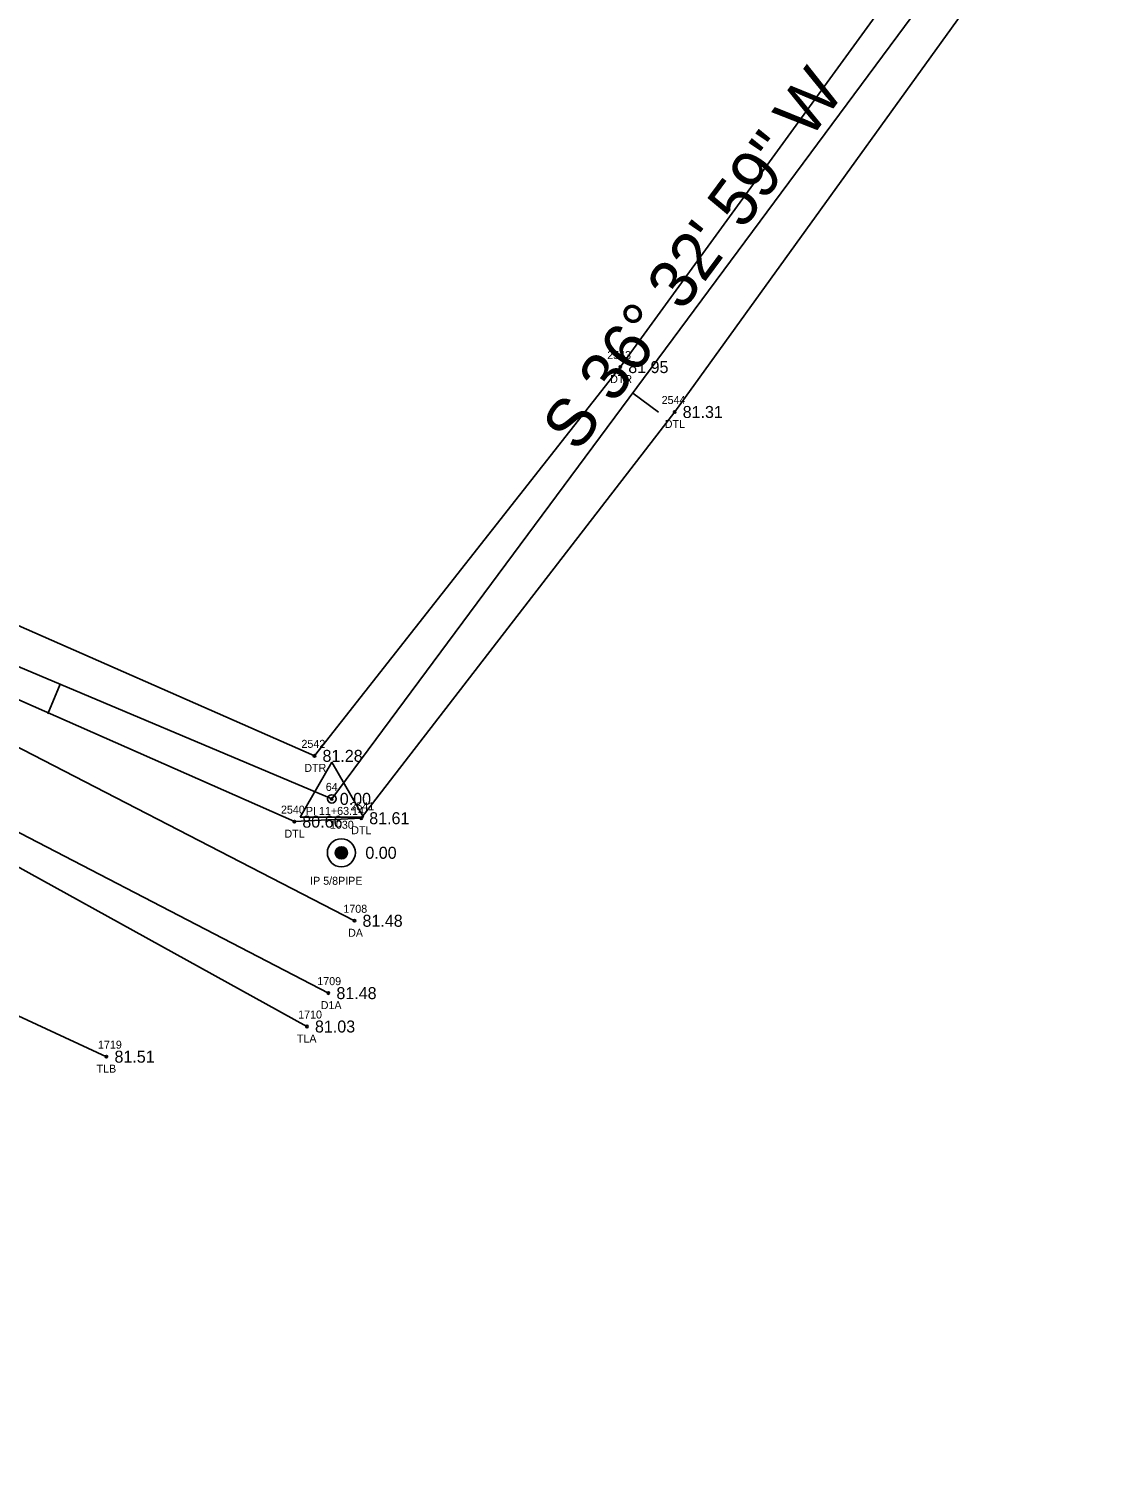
# Model space of a CAD drawing. Extents: x 2139392 to 2143384, y 505395 to 510520.
# Drawn here: x 2141295.5 to 2141430.5, y 509418.4 to 509599 of the extents above; entities that cross this region are included whole.
import ezdxf

# ---------------------------------------------------------------- set-up
doc = ezdxf.new("R2010")
doc.units = 0
for name, color, linetype in [('RD_EX_Driveway', 7, 'Continuous'), ('RD_EX_Driveway_txCode', 7, 'Continuous'), ('RD_EX_DV_Prop_txCode', 7, 'Continuous'), ('RD_EX_DV_PropPin', 7, 'Continuous'), ('RD_EX_H2O', 7, 'Continuous'), ('RD_EX_H2O_txCode', 7, 'Continuous'), ('RD_EX_TX_Driveway_ELEV', 7, 'Continuous'), ('RD_EX_TX_DV_Prop_ELEV', 7, 'Continuous'), ('RD_EX_TX_H2O_ELEV', 7, 'Continuous'), ('RD_EX_TX_VEG_ELEV', 7, 'Continuous'), ('RD_EX_VEG', 7, 'Continuous'), ('RD_EX_VEG_txCode', 7, 'Continuous'), ('RD_HC_Cl', 7, 'Continuous'), ('RD_HC_Data', 7, 'Continuous'), ('RD_HC_Data_Tic', 7, 'Continuous'), ('RD_HC_Survey_ELEV', 7, 'Continuous'), ('RD_HC_txCode', 7, 'Continuous'), ('RD_SMD_Locator', 7, 'Continuous')]:
    doc.layers.add(name, color=color, linetype=linetype)

msp = doc.modelspace()

# ---------------------------------------------------------------- linework, layer by layer
at = {"layer": 'RD_EX_Driveway'}
for points in [[(2141336.23, 509487.56), (2141285.67, 509513.64), (2141239.88, 509523.87), (2141213.45, 509514.71), (2141179.64, 509478.01), (2141153.77, 509441.85), (2141133.3, 509434.61)], [(2141332.97, 509478.52), (2141281.25, 509505.33), (2141235.66, 509512.77), (2141218.34, 509505.03), (2141189.33, 509472.4), (2141162.86, 509430.93), (2141143.61, 509418.42), (2141126.3, 509420.24)]]:
    msp.add_lwpolyline(points, dxfattribs=at)
at = {"layer": 'RD_EX_DV_PropPin'}
for p, q in [((2141333.85, 509495.87), (2141333.85, 509496.26)), ((2141333.89, 509495.77), (2141333.89, 509496.36)), ((2141333.92, 509495.7), (2141333.92, 509496.43)), ((2141333.96, 509495.64), (2141333.96, 509496.49)), ((2141333.99, 509495.59), (2141333.99, 509496.54)), ((2141334.03, 509495.55), (2141334.03, 509496.58)), ((2141334.06, 509495.51), (2141334.06, 509496.62)), ((2141334.1, 509495.48), (2141334.1, 509496.65)), ((2141334.13, 509495.45), (2141334.13, 509496.67)), ((2141334.17, 509495.43), (2141334.17, 509496.7)), ((2141334.2, 509495.41), (2141334.2, 509496.72)), ((2141334.24, 509495.39), (2141334.24, 509496.74)), ((2141334.27, 509495.37), (2141334.27, 509496.76)), ((2141334.31, 509495.36), (2141334.31, 509496.77)), ((2141334.34, 509495.34), (2141334.34, 509496.79)), ((2141334.38, 509495.33), (2141334.38, 509496.8)), ((2141334.41, 509495.32), (2141334.41, 509496.81)), ((2141334.45, 509495.32), (2141334.45, 509496.81)), ((2141334.48, 509495.31), (2141334.48, 509496.82)), ((2141334.52, 509495.31), (2141334.52, 509496.82)), ((2141334.55, 509495.3), (2141334.55, 509496.82)), ((2141334.59, 509495.3), (2141334.59, 509496.83)), ((2141334.62, 509495.3), (2141334.62, 509496.82)), ((2141334.66, 509495.31), (2141334.66, 509496.82)), ((2141334.69, 509495.31), (2141334.69, 509496.82)), ((2141334.73, 509495.32), (2141334.73, 509496.81)), ((2141334.76, 509495.32), (2141334.76, 509496.81)), ((2141334.8, 509495.33), (2141334.8, 509496.8)), ((2141334.83, 509495.34), (2141334.83, 509496.79)), ((2141334.87, 509495.36), (2141334.87, 509496.77)), ((2141334.9, 509495.37), (2141334.9, 509496.76)), ((2141334.94, 509495.39), (2141334.94, 509496.74)), ((2141334.97, 509495.41), (2141334.97, 509496.72)), ((2141335.01, 509495.43), (2141335.01, 509496.7)), ((2141335.04, 509495.45), (2141335.04, 509496.67)), ((2141335.08, 509495.48), (2141335.08, 509496.65)), ((2141335.11, 509495.51), (2141335.11, 509496.62)), ((2141335.15, 509495.55), (2141335.15, 509496.58)), ((2141335.18, 509495.59), (2141335.18, 509496.54)), ((2141335.22, 509495.64), (2141335.22, 509496.49)), ((2141335.25, 509495.7), (2141335.25, 509496.43)), ((2141335.29, 509495.77), (2141335.29, 509496.36)), ((2141335.32, 509495.87), (2141335.32, 509496.26))]:
    msp.add_line(p, q, dxfattribs=at)
for radius in [1.75, 0.761]:
    msp.add_circle((2141334.59, 509496.06), radius, dxfattribs=at)
at = {"layer": 'RD_EX_H2O'}
for points in [[(2141186.59, 509558.37), (2141283.96, 509519.69), (2141328.71, 509499.95), (2141337.07, 509500.38), (2141376.25, 509551.14), (2141424.64, 509618.25), (2141430.55, 509633.85)], [(2141191.18, 509569.46), (2141287.25, 509527.51), (2141331.23, 509508.17), (2141369.45, 509556.75), (2141417.65, 509623.04), (2141430.55, 509633.85)]]:
    msp.add_lwpolyline(points, dxfattribs=at)
at = {"layer": 'RD_EX_VEG'}
msp.add_lwpolyline([(2141330.29, 509474.35), (2141275.37, 509504.68), (2141236.99, 509508.92), (2141237, 509502.6), (2141261.66, 509490.75), (2141305.23, 509470.58)], dxfattribs=at)
at = {"layer": 'RD_HC_Cl'}
for p, q in [((2141430.55, 509633.85), (2141333.39, 509502.79)), ((2141333.39, 509502.79), (2141150.13, 509580.09))]:
    msp.add_line(p, q, dxfattribs=at)
at = {"layer": 'RD_HC_Data'}
for p, q in [((2141329.42, 509500.5), (2141333.4, 509507.38)), ((2141333.4, 509507.38), (2141337.36, 509500.5)), ((2141329.42, 509500.5), (2141337.36, 509500.5))]:
    msp.add_line(p, q, dxfattribs=at)
msp.add_circle((2141333.39, 509502.79), 0.529, dxfattribs=at)
at = {"layer": 'RD_HC_Data_Tic'}
for p, q in [((2141371, 509553.51), (2141374.21, 509551.13)), ((2141299.43, 509517.11), (2141297.88, 509513.43))]:
    msp.add_line(p, q, dxfattribs=at)
at = {"layer": 'RD_SMD_Locator'}
for centre in [(2141369.45, 509556.75), (2141376.25, 509551.14), (2141331.23, 509508.17), (2141333.39, 509502.79), (2141328.71, 509499.95), (2141337.07, 509500.38), (2141334.59, 509496.06), (2141336.23, 509487.56), (2141332.97, 509478.52), (2141330.29, 509474.35), (2141305.23, 509470.58)]:
    msp.add_circle(centre, 0.15, dxfattribs=at)

# ---------------------------------------------------------------- texts
at = {"layer": 'RD_EX_Driveway_txCode'}
for s, p in [('1708', (2141334.84, 509488.56)), ('DA', (2141335.43, 509485.56)), ('1709', (2141331.58, 509479.52)), ('D1A', (2141332.01, 509476.52))]:
    msp.add_text(s, height=1, dxfattribs=at).set_placement(p)
at = {"layer": 'RD_EX_DV_Prop_txCode'}
for s, p in [('1030', (2141333.16, 509499.06)), ('IP 5/8PIPE', (2141330.68, 509492.06))]:
    msp.add_text(s, height=1, dxfattribs=at).set_placement(p)
at = {"layer": 'RD_EX_H2O_txCode'}
for s, p in [('2543', (2141367.82, 509557.75)), ('DTR', (2141368.18, 509554.75)), ('2544', (2141374.62, 509552.14)), ('DTL', (2141375.01, 509549.14)), ('2542', (2141329.6, 509509.17)), ('DTR', (2141329.96, 509506.17)), ('2540', (2141327.04, 509500.95)), ('2541', (2141335.72, 509501.38)), ('DTL', (2141335.82, 509498.38)), ('DTL', (2141327.47, 509497.95))]:
    msp.add_text(s, height=1, dxfattribs=at).set_placement(p)
at = {"layer": 'RD_EX_TX_Driveway_ELEV'}
for p in [(2141337.23, 509486.81), (2141333.97, 509477.77)]:
    msp.add_text('81.48', height=1.5, dxfattribs=at).set_placement(p)
at = {"layer": 'RD_EX_TX_DV_Prop_ELEV'}
msp.add_text('0.00', height=1.5, dxfattribs=at).set_placement((2141337.59, 509495.31))
at = {"layer": 'RD_EX_TX_H2O_ELEV'}
for s, p in [('81.95', (2141370.45, 509556)), ('81.31', (2141377.25, 509550.39)), ('81.28', (2141332.23, 509507.42)), ('81.61', (2141338.07, 509499.63)), ('80.66', (2141329.71, 509499.2))]:
    msp.add_text(s, height=1.5, dxfattribs=at).set_placement(p)
at = {"layer": 'RD_EX_TX_VEG_ELEV'}
for s, p in [('81.03', (2141331.29, 509473.6)), ('81.51', (2141306.23, 509469.83))]:
    msp.add_text(s, height=1.5, dxfattribs=at).set_placement(p)
at = {"layer": 'RD_EX_VEG_txCode'}
for s, p in [('1710', (2141329.19, 509475.35)), ('1719', (2141304.17, 509471.58)), ('TLA', (2141329.03, 509472.35)), ('TLB', (2141303.99, 509468.58))]:
    msp.add_text(s, height=1, dxfattribs=at).set_placement(p)
at = {"layer": 'RD_HC_Data'}
msp.add_text('S 36%%d 32\' 59" W', height=6, rotation=53.4504, dxfattribs=at).set_placement((2141364.14, 509545.95))
at = {"layer": 'RD_HC_Survey_ELEV'}
msp.add_text('0.00', height=1.5, dxfattribs=at).set_placement((2141334.39, 509502.04))
at = {"layer": 'RD_HC_txCode'}
for s, p in [('64', (2141332.64, 509503.79)), ('PI 11+63.14', (2141330.16, 509500.79))]:
    msp.add_text(s, height=1, dxfattribs=at).set_placement(p)

doc.saveas('drawing.dxf')
